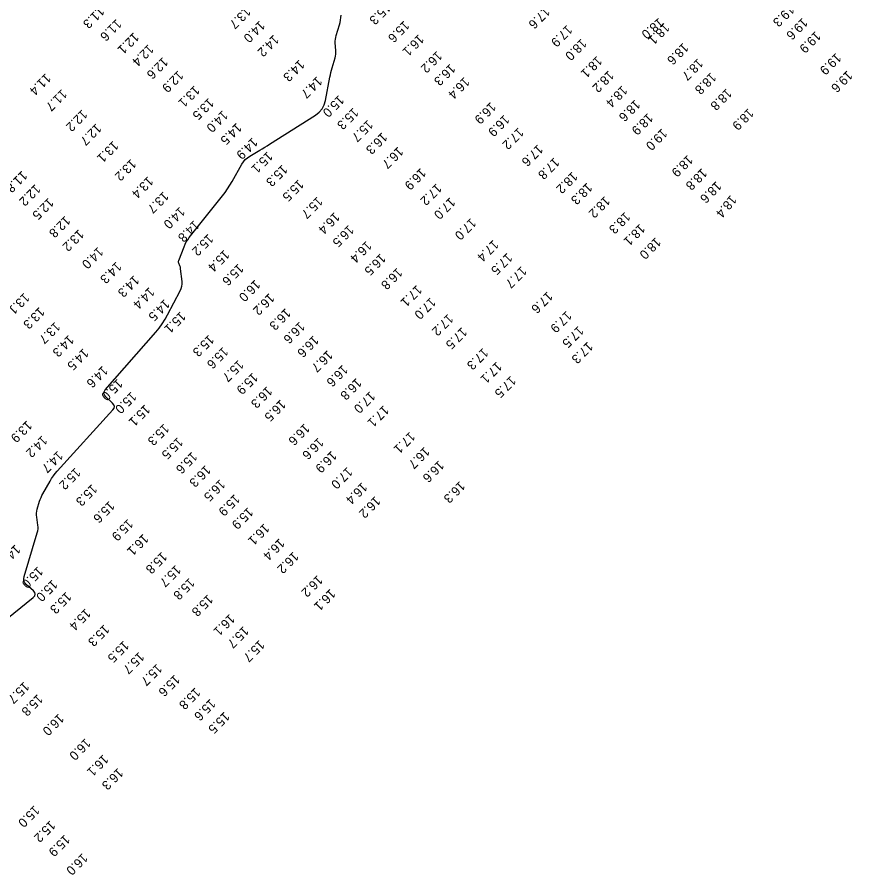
# Model space of a CAD drawing. Extents: x 988130 to 1132882, y 654656 to 841453.
# Drawn here: x 1028272.9 to 1028727.2, y 826152.1 to 826619.2 of the extents above; entities that cross this region are included whole.
import ezdxf

# ---------------------------------------------------------------- set-up
doc = ezdxf.new("R2010")
doc.units = 0
doc.layers.add('V-TOPO-MAJR', color=7, linetype='Continuous')
doc.layers.add('V-TOPO-SOUN', color=7, linetype='Continuous')

msp = doc.modelspace()

# ---------------------------------------------------------------- linework, layer by layer
at = {"layer": 'V-TOPO-MAJR'}
msp.add_lwpolyline([(1028250.82, 826278.24), (1028281.64, 826303.23), (1028282.42, 826304.07), (1028282.69, 826304.93), (1028282.47, 826305.8), (1028281.74, 826306.69), (1028277.82, 826310.27), (1028277.01, 826311.21), (1028276.54, 826312.25), (1028276.42, 826313.38), (1028276.63, 826314.6), (1028283.82, 826338.34), (1028284.08, 826339.39), (1028284.22, 826340.45), (1028284.24, 826341.51), (1028284.14, 826342.59), (1028283.5, 826346.91), (1028283.4, 826347.99), (1028283.41, 826349.06), (1028283.55, 826350.11), (1028283.8, 826351.17), (1028285.09, 826355.53), (1028285.44, 826356.59), (1028285.85, 826357.63), (1028286.32, 826358.65), (1028286.84, 826359.64), (1028290.75, 826366.53), (1028291.63, 826367.98), (1028292.58, 826369.37), (1028293.6, 826370.71), (1028294.71, 826372), (1028324.96, 826405.31), (1028325.6, 826406.26), (1028325.79, 826407.18), (1028325.52, 826408.09), (1028324.81, 826408.97), (1028321.04, 826412.48), (1028320.32, 826413.37), (1028320.05, 826414.29), (1028320.23, 826415.22), (1028320.85, 826416.18), (1028348.27, 826447.66), (1028350.11, 826449.89), (1028351.8, 826452.21), (1028353.36, 826454.64), (1028354.78, 826457.15), (1028361.65, 826470.2), (1028362.17, 826471.38), (1028362.5, 826472.6), (1028362.64, 826473.85), (1028362.6, 826475.14), (1028361.86, 826482.19), (1028361.8, 826482.58), (1028361.72, 826482.96), (1028361.61, 826483.33), (1028361.47, 826483.7), (1028360.86, 826485.15), (1028360.74, 826485.51), (1028360.7, 826485.88), (1028360.73, 826486.25), (1028360.83, 826486.61), (1028363.68, 826494.11), (1028364.25, 826495.46), (1028364.92, 826496.75), (1028365.68, 826497.98), (1028366.55, 826499.16), (1028384.63, 826521.88), (1028386.04, 826523.74), (1028387.39, 826525.65), (1028388.66, 826527.61), (1028389.85, 826529.62), (1028395.22, 826539.1), (1028396.07, 826540.4), (1028397.06, 826541.56), (1028398.2, 826542.57), (1028399.48, 826543.44), (1028404.9, 826546.65), (1028406.25, 826547.45), (1028407.59, 826548.27), (1028408.93, 826549.1), (1028410.26, 826549.94), (1028435.32, 826565.86), (1028437.3, 826567.4), (1028438.85, 826569.23), (1028439.98, 826571.34), (1028440.68, 826573.75), (1028443.13, 826586.51), (1028443.39, 826587.78), (1028443.68, 826589.03), (1028443.99, 826590.28), (1028444.33, 826591.53), (1028445.89, 826596.98), (1028446.13, 826597.98), (1028446.28, 826598.98), (1028446.34, 826600), (1028446.31, 826601.02), (1028446.03, 826605.13), (1028446.01, 826606.15), (1028446.08, 826607.16), (1028446.24, 826608.16), (1028446.5, 826609.15), (1028448.3, 826614.97), (1028448.65, 826616.28), (1028448.91, 826617.6), (1028449.07, 826618.94), (1028449.14, 826620.29)], dxfattribs=at)

# ---------------------------------------------------------------- texts
at = {"layer": 'V-TOPO-SOUN'}
for s, rotation, p in [('15.3 ', 225, (1028473.35, 826627.25)), ('11.3 ', 225, (1028317.46, 826625.21)), ('13.7 ', 225, (1028397.12, 826625)), ('17.6 ', 225, (1028559.98, 826625.01)), ('19.3 ', 225, (1028692.99, 826626.11)), ('11.6 ', 225, (1028326.82, 826618.35)), ('18.0 ', 220, (1028622.22, 826619.03)), ('19.6 ', 225, (1028700.3, 826619.03)), ('14.0 ', 225, (1028404.87, 826617.49)), ('15.6 ', 225, (1028483.49, 826617.53)), ('17.9 ', 225, (1028572.2, 826615.16)), ('18.1 ', 225, (1028625.1, 826616.32)), ('12.1 ', 225, (1028336.32, 826611.13)), ('14.2 ', 225, (1028412.47, 826609.81)), ('16.1 ', 225, (1028491.42, 826610.06)), ('19.9 ', 225, (1028707.44, 826611.78)), ('12.4 ', 225, (1028344.31, 826604.64)), ('18.0 ', 225, (1028579.94, 826607.77)), ('18.6 ', 225, (1028635.4, 826605.44)), ('16.2 ', 225, (1028501.31, 826600.98)), ('19.9 ', 225, (1028718.53, 826599.94)), ('12.6 ', 225, (1028352.14, 826597.66)), ('14.3 ', 225, (1028426.42, 826596.25)), ('18.1 ', 225, (1028588.4, 826598.26)), ('18.7 ', 225, (1028643.37, 826596.95)), ('12.9 ', 225, (1028360.47, 826590.33)), ('16.3 ', 225, (1028508.52, 826594.04)), ('18.2 ', 225, (1028594.8, 826590.37)), ('19.6 ', 225, (1028724.69, 826590.37)), ('11.4 ', 225, (1028288.36, 826588.85)), ('14.7 ', 225, (1028436.06, 826587.18)), ('16.4 ', 225, (1028516.22, 826586.81)), ('18.8 ', 225, (1028650.5, 826589.31)), ('13.1 ', 225, (1028369.36, 826582.22)), ('18.4 ', 225, (1028602.13, 826582.17)), ('18.8 ', 225, (1028659, 826580.61)), ('11.7 ', 225, (1028297.11, 826580.19)), ('15.0 ', 225, (1028447.95, 826576.9)), ('13.5 ', 225, (1028377.06, 826575.41)), ('16.9 ', 225, (1028530.6, 826573.14)), ('18.6 ', 225, (1028609.12, 826574.53)), ('12.2 ', 225, (1028308.2, 826569.1)), ('14.0 ', 225, (1028384.7, 826568.62)), ('15.3 ', 225, (1028455.79, 826570.12)), ('16.9 ', 225, (1028537.95, 826566.32)), ('18.9 ', 225, (1028616.09, 826567.17)), ('18.9 ', 225, (1028670.88, 826569.81)), ('14.5 ', 225, (1028392.27, 826561.83)), ('15.7 ', 225, (1028463.69, 826563.48)), ('12.7 ', 225, (1028315.88, 826561.54)), ('17.2 ', 225, (1028545.7, 826559.3)), ('19.0 ', 225, (1028623.85, 826558.8)), ('14.9 ', 225, (1028400.92, 826553.91)), ('16.3 ', 225, (1028471.47, 826556.67)), ('13.1 ', 225, (1028325.14, 826552.09)), ('16.7 ', 225, (1028480.2, 826548.88)), ('17.6 ', 225, (1028556.24, 826550.13)), ('15.1 ', 225, (1028409.12, 826546.27)), ('17.8 ', 225, (1028565.17, 826543)), ('18.9 ', 225, (1028637.83, 826544.37)), ('13.2 ', 225, (1028334.77, 826542.2)), ('15.3 ', 225, (1028417.13, 826539.11)), ('11.8 ', 225, (1028275.53, 826535.81)), ('16.9 ', 225, (1028492.52, 826537.26)), ('18.2 ', 225, (1028575.05, 826535.28)), ('18.8 ', 225, (1028645.55, 826537.12)), ('13.4 ', 225, (1028344.07, 826532.7)), ('15.5 ', 225, (1028426.01, 826531.04)), ('18.3 ', 225, (1028583.06, 826529.25)), ('18.6 ', 225, (1028653.36, 826530.08)), ('12.2 ', 225, (1028282.73, 826528.5)), ('13.7 ', 225, (1028352.48, 826524.54)), ('17.2 ', 225, (1028501.08, 826528.85)), ('12.5 ', 225, (1028289.88, 826521.08)), ('15.7 ', 225, (1028436.26, 826521.71)), ('17.0 ', 225, (1028508.49, 826521.28)), ('18.2 ', 225, (1028592.72, 826521.99)), ('18.4 ', 230, (1028661.23, 826522.59)), ('14.0 ', 225, (1028361.33, 826516.13)), ('12.8 ', 225, (1028298.95, 826511.27)), ('16.4 ', 225, (1028445.57, 826513.21)), ('18.3 ', 225, (1028603.76, 826513.37)), ('14.8 ', 225, (1028369.13, 826508.85)), ('16.5 ', 225, (1028453.28, 826506.2)), ('17.0 ', 225, (1028519.83, 826510.02)), ('18.1 ', 225, (1028611.75, 826506.86)), ('13.2 ', 225, (1028306.33, 826503.83)), ('15.2 ', 225, (1028376.81, 826501.37)), ('16.4 ', 225, (1028462.94, 826497.56)), ('17.4 ', 225, (1028532.03, 826498.18)), ('18.0 ', 225, (1028620.42, 826499.54)), ('14.0 ', 225, (1028316.87, 826494.33)), ('15.4 ', 225, (1028385.56, 826492.72)), ('16.5 ', 225, (1028470.65, 826490.7)), ('17.5 ', 225, (1028539.57, 826491.02)), ('14.3 ', 225, (1028326.8, 826486.25)), ('15.6 ', 225, (1028393.28, 826485.18)), ('16.8 ', 225, (1028479.7, 826483)), ('17.7 ', 225, (1028547.34, 826483.79)), ('14.3 ', 225, (1028336.41, 826478.84)), ('16.0 ', 225, (1028402.35, 826476.45)), ('17.1 ', 225, (1028490.38, 826473.58)), ('13.1 ', 225, (1028276.71, 826469.33)), ('14.4 ', 225, (1028344.78, 826472.4)), ('16.2 ', 225, (1028410.04, 826469.07)), ('17.6 ', 225, (1028561.48, 826470.06)), ('14.5 ', 225, (1028353.07, 826465.85)), ('17.0 ', 225, (1028497.85, 826466.83)), ('13.3 ', 225, (1028284.94, 826461.55)), ('15.1 ', 225, (1028361.78, 826459.16)), ('16.3 ', 225, (1028418.93, 826460.89)), ('17.9 ', 225, (1028571.83, 826459.47)), ('17.2 ', 225, (1028507.38, 826457.83)), ('13.7 ', 225, (1028293.44, 826453.5)), ('16.6 ', 225, (1028426.59, 826453.57)), ('17.5 ', 225, (1028514.9, 826450.54)), ('17.5 ', 225, (1028578.32, 826451.33)), ('14.3 ', 225, (1028300.91, 826446.32)), ('15.3 ', 225, (1028377.17, 826446.5)), ('16.6 ', 225, (1028434.12, 826446.09)), ('17.3 ', 225, (1028583.41, 826442.67)), ('14.5 ', 225, (1028308.88, 826439.1)), ('15.6 ', 225, (1028384.89, 826439.89)), ('16.7 ', 225, (1028441.8, 826438.02)), ('17.3 ', 225, (1028526.43, 826439.32)), ('15.7 ', 225, (1028393.26, 826432.79)), ('17.1 ', 225, (1028533.82, 826431.84)), ('14.6 ', 225, (1028319.38, 826429.58)), ('16.6 ', 225, (1028450.02, 826430.11)), ('15.0 ', 225, (1028327.41, 826422.49)), ('15.9 ', 225, (1028401.03, 826425.9)), ('16.8 ', 225, (1028457.51, 826422.89)), ('17.5 ', 225, (1028541.51, 826424.09)), ('16.3 ', 225, (1028408.87, 826418.42)), ('15.0 ', 225, (1028334.94, 826415.47)), ('17.0 ', 225, (1028464.89, 826415.67)), ('15.1 ', 225, (1028342.4, 826408.5)), ('16.5 ', 225, (1028416.23, 826411.17)), ('17.1 ', 225, (1028472.32, 826408.06)), ('13.9 ', 225, (1028278.14, 826399.73)), ('16.6 ', 225, (1028429.29, 826398.17)), ('15.3 ', 225, (1028352.71, 826398.07)), ('17.1 ', 225, (1028486.59, 826393.68)), ('14.2 ', 225, (1028286.41, 826391.6)), ('15.5 ', 225, (1028360.27, 826390.66)), ('16.6 ', 225, (1028436.82, 826390.48)), ('16.7 ', 225, (1028494.53, 826385.46)), ('14.7 ', 225, (1028294.94, 826383.26)), ('15.6 ', 225, (1028368.02, 826382.73)), ('16.9 ', 225, (1028443.97, 826383.22)), ('16.3 ', 225, (1028375.36, 826375.42)), ('16.6 ', 225, (1028502.38, 826378)), ('15.2 ', 225, (1028304.5, 826374.05)), ('17.0 ', 225, (1028452.51, 826374.45)), ('16.5 ', 225, (1028383.23, 826367.71)), ('16.4 ', 225, (1028460.56, 826366.1)), ('16.3 ', 225, (1028513.78, 826366.75)), ('15.3 ', 225, (1028313.59, 826365.13)), ('15.9 ', 225, (1028391.23, 826359.69)), ('16.2 ', 225, (1028467.73, 826358.57)), ('15.6 ', 225, (1028323.05, 826355.93)), ('15.9 ', 225, (1028398.46, 826352.51)), ('15.9 ', 225, (1028333.11, 826346.16)), ('16.1 ', 225, (1028407.29, 826343.74)), ('16.1 ', 225, (1028341.49, 826338.07)), ('16.4 ', 225, (1028415.57, 826335.57)), ('14.7 ', 225, (1028271.82, 826332.23)), ('15.8 ', 225, (1028351.61, 826328.24)), ('16.2 ', 225, (1028423.2, 826328.37)), ('15.0 ', 225, (1028284.11, 826320.31)), ('15.7 ', 225, (1028359.15, 826321.1)), ('16.2 ', 225, (1028436.36, 826315.58)), ('15.0 ', 225, (1028291.95, 826313.15)), ('15.8 ', 225, (1028366.63, 826314.06)), ('15.3 ', 225, (1028299.54, 826306.47)), ('15.8 ', 225, (1028376.61, 826305.04)), ('16.1 ', 225, (1028443.24, 826308.06)), ('15.4 ', 225, (1028310.05, 826297.4)), ('16.1 ', 225, (1028388.48, 826294.44)), ('15.3 ', 225, (1028320.21, 826288.69)), ('15.7 ', 225, (1028396.03, 826287.79)), ('15.5 ', 225, (1028330.86, 826279.91)), ('15.7 ', 225, (1028404.67, 826280.26)), ('15.7 ', 225, (1028339.2, 826273.75)), ('15.7 ', 225, (1028348.89, 826267.34)), ('15.6 ', 225, (1028358.56, 826261.4)), ('15.7 ', 225, (1028276.59, 826257.57)), ('15.8 ', 225, (1028369.74, 826254.34)), ('15.8 ', 225, (1028284, 826250.78)), ('15.6 ', 225, (1028377.98, 826248.24)), ('16.0 ', 225, (1028295.49, 826240.15)), ('15.5 ', 225, (1028385.63, 826241.19)), ('16.0 ', 225, (1028310.02, 826226.73)), ('16.1 ', 225, (1028319.67, 826217.9)), ('16.3 ', 225, (1028327.71, 826210.59)), ('15.0 ', 225, (1028282.18, 826190.18)), ('15.2 ', 225, (1028290.8, 826182.03)), ('15.9 ', 225, (1028298.72, 826174.28)), ('16.0 ', 225, (1028308.37, 826164.18))]:
    msp.add_text(s, height=5, rotation=rotation, dxfattribs=at).set_placement(p)

doc.saveas('drawing.dxf')
